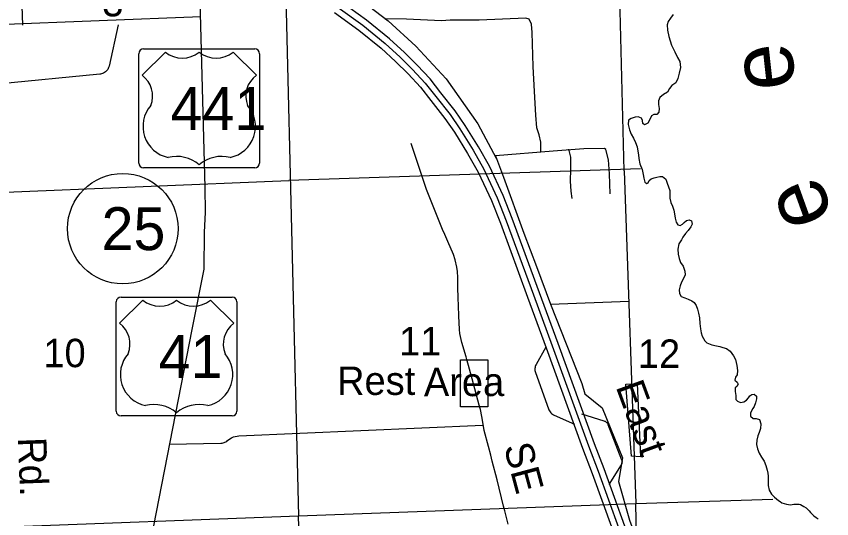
# Model space of a CAD drawing. Extents: x 2480962 to 2688785, y 277103 to 599240.
# Drawn here: x 2567838 to 2580754, y 359405 to 367361 of the extents above; entities that cross this region are included whole.
import ezdxf

# ---------------------------------------------------------------- set-up
doc = ezdxf.new("R2010")
doc.units = 0
for name, color, linetype in [('Interstate Divided Highway Outline and Fill', 7, 'Continuous'), ('Interstate Highway Center Lines', 7, 'Continuous'), ('Interstate Ramps', 7, 'Continuous'), ('Level 31', 7, 'Continuous'), ('Level 42', 7, 'Continuous'), ('Local Roads Improved', 7, 'Continuous'), ('Local Roads Paved', 7, 'Continuous'), ('Local Roads Related Text', 7, 'Continuous'), ('Local Roads Unimproved', 7, 'Continuous'), ('Narrow River Creek and Branch and Slough', 7, 'Continuous'), ('Planning Number US Highways', 7, 'Continuous'), ('Roadshields County Roads', 7, 'Continuous'), ('Roadshields US Highways', 7, 'Continuous'), ('Section Lines', 7, 'Continuous'), ('Section Numbers', 7, 'Continuous'), ('US Routes Highway Center Lines', 7, 'Continuous')]:
    doc.layers.add(name, color=color, linetype=linetype)

msp = doc.modelspace()

# ---------------------------------------------------------------- linework, layer by layer
at = {"layer": 'Interstate Divided Highway Outline and Fill'}
for points in [[(2577476.326, 359285.616), (2577148.036, 360192.474), (2576995.346, 360592.068), (2576420.59, 362176.708), (2576124.89, 362982.571), (2575692.448, 364156.34), (2575548.021, 364523.974), (2575333.843, 364985.281), (2575158.775, 365292.475), (2574948.517, 365634.144), (2574789.353, 365862.942), (2574563.371, 366151.152), (2574391.688, 366369.057), (2574186.236, 366587.764), (2573985.437, 366788.563), (2573747.669, 367006.517), (2573385.877, 367299.239), (2572991.132, 367585.43)], [(2572879.303, 367419.473), (2573264.196, 367140.426), (2573617.073, 366854.916), (2573847.089, 366644.069), (2574042.606, 366448.551), (2574239.968, 366238.456), (2574406.128, 366027.561), (2574628.438, 365744.035), (2574781.129, 365524.541), (2574986.679, 365190.523), (2575155.951, 364893.497), (2575364.078, 364445.226), (2575505.518, 364085.197), (2575937.176, 362913.553), (2576232.702, 362108.163), (2576807.912, 360522.272), (2576960.581, 360122.736), (2577288.487, 359216.934)]]:
    msp.add_lwpolyline(points, dxfattribs=at)
at = {"layer": 'Interstate Highway Center Lines'}
msp.add_lwpolyline([(2572935.217, 367502.451), (2573325.037, 367219.832), (2573682.371, 366930.716), (2573916.263, 366716.316), (2574114.421, 366518.158), (2574315.828, 366303.757), (2574484.749, 366089.356), (2574708.895, 365803.489), (2574864.823, 365579.343), (2575072.727, 365241.499), (2575244.897, 364939.389), (2575456.049, 364484.6), (2575598.983, 364120.768), (2576031.033, 362948.062), (2576326.646, 362142.435), (2576901.629, 360557.17), (2577054.309, 360157.605), (2577382.407, 359251.275)], dxfattribs=at)
at = {"layer": 'Interstate Ramps'}
for p, q in [((2576226.876, 362122.646), (2576071.781, 361844.157)), ((2576061.45, 361720.456), (2576266.607, 361143.26)), ((2576357.883, 361044.197), (2576678.145, 360899.912)), ((2576793.419, 361066.881), (2577147.16, 360955.183)), ((2577210.191, 360896.142), (2577427.121, 360338.884)), ((2577419.447, 360258.509), (2577222.851, 359946.042))]:
    msp.add_line(p, q, dxfattribs=at)
for points in [[(2576071.781, 361844.157), (2576064.842, 361830.004), (2576059.422, 361815.204), (2576055.579, 361799.918), (2576053.354, 361784.313), (2576052.772, 361768.563), (2576053.839, 361752.837), (2576056.546, 361737.309), (2576060.86, 361722.149), (2576061.45, 361720.456)], [(2576266.607, 361143.26), (2576273.506, 361126.66), (2576282.102, 361110.873), (2576292.301, 361096.07), (2576303.991, 361082.414), (2576317.045, 361070.056), (2576331.32, 361059.13), (2576346.658, 361049.755), (2576357.883, 361044.197)], [(2577147.16, 360955.183), (2577156.955, 360951.516), (2577166.314, 360946.845), (2577175.133, 360941.221), (2577183.316, 360934.706), (2577190.773, 360927.371), (2577197.424, 360919.297), (2577203.193, 360910.572), (2577208.018, 360901.292), (2577210.191, 360896.142)], [(2577427.121, 360338.884), (2577430.067, 360329.961), (2577432.064, 360320.779), (2577433.09, 360311.439), (2577433.134, 360302.042), (2577432.197, 360292.692), (2577430.286, 360283.491), (2577427.424, 360274.541), (2577423.643, 360265.939), (2577419.447, 360258.509)]]:
    msp.add_lwpolyline(points, dxfattribs=at)
at = {"layer": 'Level 31'}
for points in [[(2574875.82, 361923.089), (2575309.254, 361923.089), (2575309.254, 361173.939), (2574875.82, 361173.939)], [(2577493.434, 361536.042), (2577672.652, 361540.758), (2577724.531, 360385.274), (2577583.043, 360394.707)]]:
    msp.add_lwpolyline(points, close=True, dxfattribs=at)
at = {"layer": 'Local Roads Improved'}
for p, q in [((2569449.803, 367225.593), (2569306.086, 366569.028)), ((2569160.635, 366445.074), (2566990.746, 366233.377)), ((2576299.622, 362802.704), (2577540.653, 362848.903)), ((2571363.301, 360716.185), (2575228.557, 360885.975)), ((2571173.794, 360635.583), (2571197.952, 360654.663)), ((2570258.744, 360586.053), (2571079.855, 360601.938))]:
    msp.add_line(p, q, dxfattribs=at)
for points in [[(2567857.252, 369530.73), (2567937.438, 367221.38)], [(2576146.917, 365213.176), (2576146.917, 365365.528), (2576121.525, 365484.023), (2576082.027, 365596.877), (2576067.92, 365794.37), (2576048.171, 366169.606), (2576025.6, 366564.592), (2576011.493, 367106.287), (2575997.387, 367236.068), (2575963.531, 367315.065), (2575909.926, 367329.172), (2575170.738, 367300.959), (2574708.04, 367298.137), (2574572.616, 367289.673), (2574016.815, 367317.887), (2573669.791, 367323.529)], [(2569306.086, 366569.028), (2569300.767, 366552.36), (2569293.735, 366536.339), (2569285.067, 366521.14), (2569274.857, 366506.932), (2569263.22, 366493.868), (2569250.28, 366482.093), (2569236.179, 366471.734), (2569221.073, 366462.905), (2569205.128, 366455.705), (2569188.517, 366450.211), (2569171.424, 366446.483), (2569160.635, 366445.074)], [(2577246.251, 364551.406), (2577236.397, 364866.721), (2577216.69, 365086.785), (2577177.276, 365254.296), (2577157.568, 365267.434), (2576825.831, 365260.865), (2576343.005, 365224.735), (2575429.905, 365149.191), (2575558.002, 364814.169), (2575879.886, 363927.345), (2576080.242, 363398.536), (2576299.974, 362803.762)], [(2575628.316, 359316.293), (2575575.615, 359528.45), (2575558.048, 359602.773), (2575456.698, 360018.98), (2575376.97, 360314.92), (2575355.349, 360412.215), (2575317.512, 360547.347), (2575249.946, 360800.044), (2575236.433, 360867.61), (2575210.758, 361024.364), (2575189.137, 361136.523), (2575167.515, 361204.09), (2575060.761, 361620.297), (2574974.276, 361925.695), (2574966.169, 361967.586), (2574895.9, 362193.257), (2574866.171, 362335.146), (2574858.063, 362398.658), (2574845.901, 362618.923), (2574843.198, 362774.326), (2574843.198, 362791.893), (2574835.09, 362889.188), (2574833.739, 363083.778), (2574832.388, 363222.964), (2574824.28, 363318.908), (2574816.172, 363387.826), (2574789.145, 363506.742), (2574763.47, 363586.47), (2574675.634, 363797.276), (2574609.42, 363941.868), (2574590.501, 363979.705)], [(2576300.68, 362801.293), (2576794.641, 361545.362), (2576843.055, 361383.981), (2577117.404, 361158.046), (2577440.167, 360367.276), (2577375.615, 359996.098), (2577553.135, 359382.848), (2577633.825, 359156.913), (2578101.832, 357930.413), (2578392.319, 357058.952), (2578941.017, 356800.741), (2580554.834, 356913.708), (2580877.597, 356962.123), (2580958.288, 357188.057), (2580974.426, 357672.202), (2581119.669, 357833.584), (2582200.927, 357978.827), (2582475.276, 357672.202), (2582781.901, 357510.82), (2582911.006, 357091.228), (2583088.526, 351152.382), (2583104.664, 350748.928)], [(2571197.952, 360654.663), (2571222.476, 360672.03), (2571248.683, 360686.737), (2571276.283, 360698.625), (2571304.975, 360707.563), (2571334.444, 360713.453), (2571363.301, 360716.185)], [(2571079.855, 360601.938), (2571096.189, 360603.111), (2571112.31, 360605.985), (2571128.041, 360610.529), (2571143.212, 360616.692), (2571157.657, 360624.407), (2571171.215, 360633.59), (2571173.794, 360635.583)]]:
    msp.add_lwpolyline(points, dxfattribs=at)
at = {"layer": 'Local Roads Paved'}
msp.add_line((2561658.327, 366995.355), (2570761.475, 367359.08), dxfattribs=at)
msp.add_lwpolyline([(2572162.987, 371389.644), (2572292.092, 369017.334), (2572727.823, 368274.978), (2572889.204, 367887.662), (2572969.895, 367790.833), (2573324.935, 367597.175), (2573728.389, 367290.55), (2574164.119, 366887.096), (2574648.264, 366370.674), (2575148.548, 365660.595), (2575439.035, 365111.897)], dxfattribs=at)
at = {"layer": 'Local Roads Unimproved'}
for points in [[(2574599.96, 363958.083), (2574335.101, 364617.529), (2574091.863, 365347.242)], [(2576582.775, 365257.58), (2576615.621, 365129.484), (2576618.905, 364942.265), (2576612.336, 364751.763), (2576622.19, 364590.821), (2576635.328, 364475.862)]]:
    msp.add_lwpolyline(points, dxfattribs=at)
at = {"layer": 'Narrow River Creek and Branch and Slough'}
for points in [[(2578242.754, 367390.192), (2578201.322, 367331.688), (2578163.852, 367277.231), (2578148.388, 367224.987), (2578155.291, 367140.898), (2578176.361, 367042.919), (2578194.511, 366972.148), (2578217.902, 366903.057), (2578241.633, 366850.737), (2578267.07, 366799.336), (2578314.106, 366707.616), (2578350.811, 366645.853), (2578361.826, 366551.784), (2578340.781, 366459.414), (2578319.629, 366377.06), (2578284.332, 366306.594), (2578222.684, 366265.93), (2578185.172, 366215.48), (2578153.709, 366161.079), (2578092.04, 366122.42), (2578034.482, 366073.781), (2578011.007, 366021.461), (2578011.626, 365963.36), (2578020.275, 365903.332), (2578016.91, 365843.189), (2577983.254, 365806.801), (2577937.219, 365804.357), (2577897.363, 365785.943), (2577868.053, 365717.537), (2577840.552, 365667.183), (2577788.724, 365644.647), (2577760.477, 365664.413), (2577758.005, 365708.471), (2577739.578, 365746.365), (2577691.285, 365767.944), (2577639.266, 365763.439), (2577575.401, 365742.792), (2577537.654, 365714.379), (2577530.349, 365648.188), (2577551.268, 365564.233), (2577580.049, 365494.378), (2577612.791, 365428.57), (2577645.513, 365364.765), (2577670.288, 365294.872), (2577685.052, 365224.884), (2577691.642, 365165.836), (2577698.325, 365106.794), (2577717.243, 365022.819), (2577750.241, 364932.97), (2577767.093, 364854.987), (2577779.726, 364797), (2577796.406, 364735.045), (2577824.675, 364713.275), (2577844.571, 364725.488), (2577864.211, 364761.742), (2577895.972, 364788.093), (2577939.855, 364804.542), (2577983.823, 364812.977), (2578029.772, 364823.435), (2578075.848, 364821.871), (2578126.357, 364780.277), (2578147.021, 364720.363), (2578167.706, 364658.447), (2578188.35, 364600.537), (2578192.93, 364546.481), (2578189.651, 364478.325), (2578208.397, 364410.379), (2578231.022, 364354.492), (2578251.728, 364290.572), (2578264.361, 364232.586), (2578277.122, 364162.579), (2578291.801, 364100.605)], [(2578291.801, 364100.605), (2578316.278, 364058.761), (2578352.428, 364049.089), (2578390.282, 364067.483), (2578419.998, 364097.823), (2578455.721, 364128.219), (2578497.686, 364136.636), (2578531.899, 364120.932), (2578546.47, 364068.976), (2578524.913, 364024.689), (2578481.457, 363968.17), (2578437.916, 363919.666), (2578396.442, 363865.169), (2578372.86, 363822.867), (2578335.497, 363758.392), (2578316.368, 363674.053), (2578321.227, 363593.953), (2578335.645, 363527.895), (2578358.657, 363464.071), (2578399.345, 363404.349), (2578430.257, 363322.493), (2578434.859, 363266.434), (2578409.425, 363210.087), (2578374.021, 363149.639), (2578354.594, 363093.349), (2578337.277, 363027.063), (2578343.903, 362969.019), (2578370.403, 362925.191), (2578428.729, 362901.704), (2578481.006, 362882.167), (2578537.35, 362856.658), (2578575.695, 362828.973), (2578608.267, 362779.192), (2578630.912, 362721.301), (2578645.59, 362659.328), (2578658.373, 362587.317), (2578667.343, 362497.236), (2578676.29, 362409.16), (2578688.967, 362347.167), (2578703.538, 362295.21), (2578742.351, 362223.448), (2578776.777, 362187.711), (2578853.21, 362156.382), (2578931.475, 362141.101), (2578981.709, 362129.832), (2579031.852, 362118.017), (2579090.134, 362098.537), (2579146.629, 362059.003), (2579201.505, 361983.387), (2579228.155, 361925.535), (2579241.034, 361878.91), (2579251.184, 361831.582), (2579262.05, 361751.538), (2579254.765, 361683.343), (2579231.142, 361645.048), (2579217.595, 361600.837), (2579255.981, 361569.145), (2579274.366, 361535.258), (2579252.723, 361498.984), (2579226.926, 361476.697), (2579227.545, 361418.596), (2579234.235, 361354.542), (2579236.92, 361290.45), (2579261.226, 361264.634), (2579311.5, 361245.078), (2579363.456, 361255.593), (2579403.206, 361284.025), (2579438.866, 361320.431), (2579458.591, 361348.673), (2579488.371, 361373.001), (2579526.352, 361379.375), (2579562.759, 361345.661), (2579561.226, 361301.565), (2579547.849, 361241.326), (2579524.438, 361182.995), (2579506.779, 361148.764), (2579469.437, 361082.286), (2579470.014, 361028.191), (2579512.448, 360992.53), (2579558.525, 360990.968), (2579608.735, 360977.421), (2579633.532, 360905.525), (2579626.269, 360835.327), (2579604.925, 360771.005), (2579585.498, 360714.716), (2579566.178, 360648.409), (2579564.88, 360582.276), (2579577.641, 360512.268), (2579606.422, 360442.414), (2579643.126, 360380.651), (2579685.859, 360316.941), (2579712.638, 360247.068), (2579733.43, 360175.134), (2579742.545, 360126.306), (2579746.489, 360077.079), (2579747.279, 360002.949), (2579748.068, 359928.821), (2579762.875, 359854.826), (2579801.582, 359793.082), (2579848.149, 359745.438), (2579910.779, 359693.941)], [(2579910.779, 359693.941), (2579938.099, 359674.894), (2579967.23, 359658.414), (2580001.672, 359644.706), (2580037.571, 359635.042), (2580071.662, 359628.133), (2580105.76, 359625.675), (2580129.756, 359628.541), (2580153.754, 359632.145), (2580195.77, 359634.938), (2580237.855, 359632.949), (2580258.051, 359628.214), (2580286.744, 359615.838), (2580314.31, 359599.617), (2580348.327, 359576.628), (2580378.92, 359550.143), (2580398.244, 359527.252), (2580417.457, 359504.426), (2580445.047, 359476.945), (2580474.1, 359450.868), (2580507.643, 359425.174), (2580542.715, 359401.432)]]:
    msp.add_lwpolyline(points, dxfattribs=at)
at = {"layer": 'Planning Number US Highways'}
msp.add_circle((2569524.332, 363998.075), 875, dxfattribs=at)
at = {"layer": 'Roadshields US Highways'}
for p, q in [((2569854.483, 366844.437), (2571615.955, 366844.437)), ((2569779.483, 365036.062), (2569779.483, 366769.437)), ((2570199.084, 366794.437), (2569829.483, 366428.373)), ((2570199.085, 366794.437), (2570199.084, 366794.436)), ((2570735.123, 366792.819), (2570735.315, 366792.819)), ((2571640.955, 366428.373), (2571271.353, 366794.437)), ((2571690.955, 366769.437), (2571690.955, 365036.062)), ((2571615.955, 364961.062), (2569854.483, 364961.062)), ((2569421.42, 361106.637), (2569421.42, 362840.013)), ((2569841.022, 362865.013), (2569471.421, 362498.949)), ((2569496.42, 362915.013), (2571257.892, 362915.013)), ((2569841.023, 362865.013), (2569841.021, 362865.012)), ((2570377.061, 362863.395), (2570377.253, 362863.395)), ((2571282.893, 362498.949), (2570913.291, 362865.013)), ((2571332.892, 362840.013), (2571332.892, 361106.637)), ((2571257.892, 361031.637), (2569496.42, 361031.637))]:
    msp.add_line(p, q, dxfattribs=at)
for centre, radius, start, end in [((2569854.483, 366769.437), 75, 90, 180), ((2571615.955, 366769.437), 75, 0, 90), ((2570468.216, 367130.266), 430.363, 231.2915306, 308.3625611), ((2571002.222, 367130.266), 430.363, 231.6374389, 308.7084694), ((2569588.106, 366098.331), 408.888, 338.3056083, 53.8199), ((2571882.332, 366098.331), 408.888, 126.1801, 201.6943917), ((2570345.102, 365616.887), 501.276, 138.7830861, 258.2378111), ((2571125.336, 365616.887), 501.276, 281.7621889, 41.2169139), ((2569854.483, 365036.062), 75, 180, 270), ((2570375.818, 364584.106), 558.087, 49.9101278, 103.7765444), ((2571094.62, 364584.106), 558.087, 76.2234556, 130.0898722), ((2571615.955, 365036.062), 75, 270, 0), ((2569496.42, 362840.013), 75, 90, 180), ((2570110.154, 363200.841), 430.363, 231.2915306, 308.3625611), ((2570644.159, 363200.841), 430.363, 231.6374389, 308.7084694), ((2571257.892, 362840.013), 75, 0, 90), ((2569230.044, 362168.906), 408.888, 338.3056083, 53.8199), ((2571524.269, 362168.906), 408.888, 126.1801, 201.6943917), ((2569987.04, 361687.462), 501.276, 138.7830861, 258.2378111), ((2570767.273, 361687.462), 501.276, 281.7621889, 41.2169139), ((2570017.755, 360654.681), 558.087, 49.9101278, 103.7765444), ((2570736.558, 360654.681), 558.087, 76.2234556, 130.0898722), ((2569496.42, 361106.637), 75, 180, 270), ((2571257.892, 361106.637), 75, 270, 0)]:
    msp.add_arc(centre, radius, start, end, dxfattribs=at)
at = {"layer": 'Section Lines'}
for p, q in [((2577467.544, 364916.291), (2577337.353, 370272.567)), ((2572312.257, 359442.977), (2572050.421, 370086.358)), ((2577725.974, 364945.975), (2572155.012, 364761.456)), ((2577467.544, 364916.291), (2577651.569, 359643.096)), ((2566848.45, 364544.113), (2572155.012, 364761.456)), ((2572309.514, 359447.735), (2577651.568, 359643.133)), ((2577651.569, 359643.096), (2579821.087, 359711.852)), ((2577772.157, 354319.648), (2577651.569, 359643.096)), ((2567010.511, 359250.767), (2572309.513, 359447.735)), ((2572456.352, 354097.878), (2572309.513, 359447.735))]:
    msp.add_line(p, q, dxfattribs=at)
at = {"layer": 'US Routes Highway Center Lines'}
msp.add_lwpolyline([(2570741.622, 367805.154), (2570822.843, 364647.345), (2570828.42, 364261.766), (2570812.813, 363939.538), (2570809.718, 363355.715), (2570617.971, 362403.369), (2569355.341, 355940.301), (2568545.189, 351306.714), (2567725.875, 346111.943), (2567681.24, 345829.256), (2567603.129, 345349.434), (2567510.14, 344676.194), (2567472.945, 344144.298), (2567399.21, 343614.317), (2567405.524, 342256.847), (2567426.292, 336953.603), (2567575.5, 331404.13), (2567801.75, 325711.575), (2568118.15, 315272.099), (2568140.009, 314316.086), (2568150.797, 314025.592), (2568166.804, 313819.618), (2568198.641, 313640.078), (2568373.481, 313006.506)], dxfattribs=at)

# ---------------------------------------------------------------- texts
at = {"layer": 'Level 42'}
for rotation, p in [(96.2218639, (2580186.306, 366236.598)), (109.7909778, (2580789.094, 364183.028))]:
    msp.add_text('e', height=1000, rotation=rotation, dxfattribs=at).set_placement(p)
at = {"layer": 'Local Roads Related Text'}
for s, rotation, p in [('East', 290.1634889, (2577329.285, 361496.324)), ('Rd.', 272.1221639, (2567863.09, 360687.506)), ('SE', 285.0294417, (2575557.414, 360545.497))]:
    msp.add_text(s, height=450, rotation=rotation, dxfattribs=at).set_placement(p)
at = {"layer": 'Planning Number US Highways'}
msp.add_text('25', height=680, dxfattribs=at).set_placement((2569188.124, 363658.076))
at = {"layer": 'Roadshields County Roads'}
for s, rotation, p in [('Rest', 0.0672694, (2572919.566, 361363.7)), ('Area', 0.0672667, (2574295.114, 361344.866))]:
    msp.add_text(s, height=450, rotation=rotation, dxfattribs=at).set_placement(p)
at = {"layer": 'Roadshields US Highways'}
for s, p in [('441', (2570281.53, 365561.941)), ('41', (2570091.526, 361632.518))]:
    msp.add_text(s, height=679.999, dxfattribs=at).set_placement(p)
at = {"layer": 'Section Numbers'}
for s, rotation, p in [('3', 0.0672778, (2569199.651, 367360.665)), ('11', 0.0672667, (2573901.325, 361991.486)), ('10', 0.0672667, (2568267.354, 361803.513)), ('12', 0.0672667, (2577684.229, 361792.622))]:
    msp.add_text(s, height=450, rotation=rotation, dxfattribs=at).set_placement(p)

doc.saveas('drawing.dxf')
